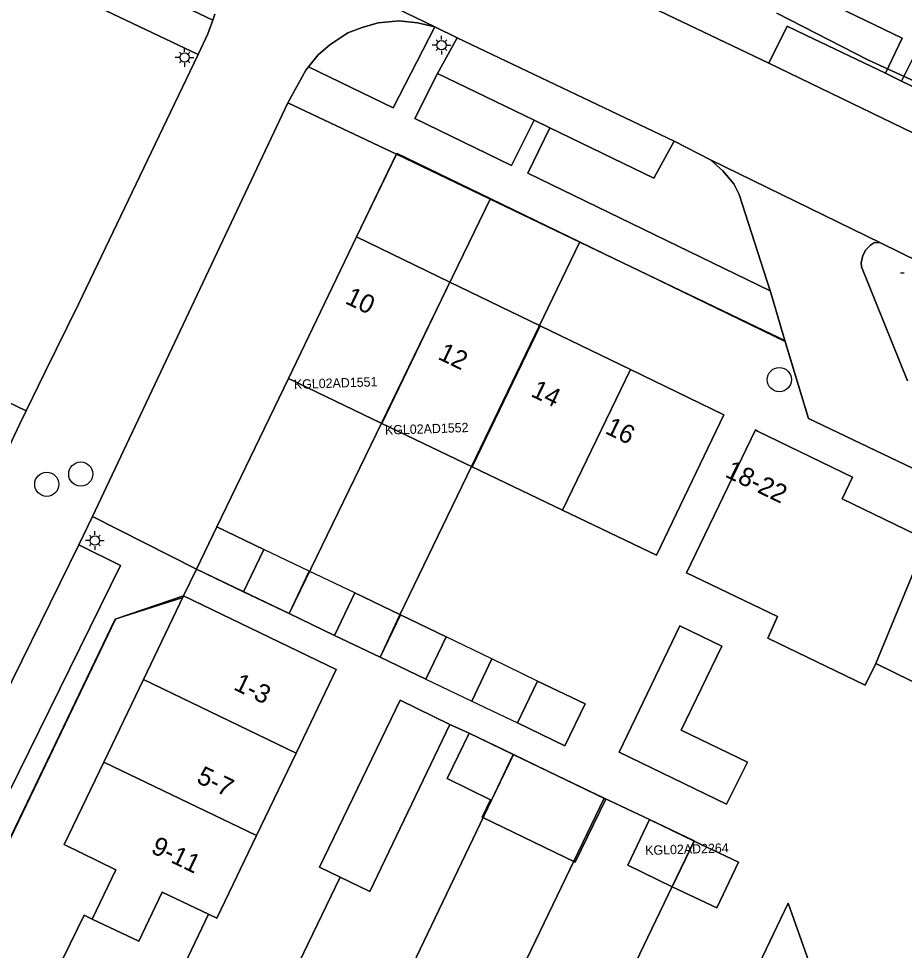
# Model space of a CAD drawing. Extents: x 124901 to 125496, y 515369 to 515789.
# Drawn here: x 125275.6 to 125323.3, y 515560.1 to 515610.2 of the extents above; entities that cross this region are included whole.
import ezdxf

# ---------------------------------------------------------------- set-up
doc = ezdxf.new("R2010")
doc.units = 0
for name, color, linetype in [('Gebouw', 7, 'Continuous'), ('Lichtmast', 7, 'Continuous'), ('Luifel', 7, 'Continuous'), ('Onbegroeid terrein', 7, 'Continuous'), ('Parkeren', 7, 'Continuous'), ('Perceelnummers', 7, 'Continuous'), ('Perceelsgrenzen', 7, 'Continuous'), ('Putten', 7, 'Continuous'), ('Teksten', 7, 'Continuous'), ('Vegetatie', 7, 'Continuous'), ('Voetpad', 7, 'Continuous'), ('Wegen lokale weg', 7, 'Continuous')]:
    doc.layers.add(name, color=color, linetype=linetype)

msp = doc.modelspace()

# ---------------------------------------------------------------- linework, layer by layer
at = {"layer": 'Gebouw'}
for points in [[(125295.168, 515588.428), (125298.838, 515596.016), (125293.8, 515598.46), (125290.142, 515590.841)], [(125295.168, 515588.428), (125300.031, 515586.093), (125303.696, 515593.673), (125298.838, 515596.016)], [(125308.551, 515591.325), (125303.696, 515593.673), (125300.031, 515586.093), (125304.892, 515583.759)], [(125304.892, 515583.759), (125309.95, 515581.33), (125313.58, 515588.89), (125308.551, 515591.325)], [(125316.47, 515578.03), (125315.95, 515576.86), (125321.2, 515574.34), (125321.76, 515575.5), (125324.52, 515582.16), (125319.95, 515584.37), (125320.51, 515585.54), (125315.398, 515588.013), (125315.28, 515588.07), (125311.57, 515580.39)], [(125333.89, 515576.81), (125331.84, 515579.07), (125331.29, 515578.56), (125329.93, 515580.1), (125330.28, 515580.82), (125329.75, 515581.076), (125325.08, 515583.33), (125324.52, 515582.16), (125321.76, 515575.5), (125326.6, 515573.13), (125326.65, 515573.22), (125327.54, 515572.32), (125327.44, 515572.29), (125329.21, 515567.16), (125336.13, 515569.19), (125337.37, 515569.62), (125335.46, 515575.07), (125334.75, 515574.83), (125333.33, 515576.31)], [(125288.82, 515581.64), (125286.29, 515582.86), (125285.19, 515580.58), (125287.73, 515579.36)], [(125296.17, 515578.12), (125293.71, 515579.3), (125292.62, 515577.02), (125295.08, 515575.845)], [(125284.5, 515579.14), (125282.34, 515574.64), (125290.554, 515570.687), (125292.71, 515575.18)], [(125295.08, 515575.845), (125297.54, 515574.67), (125298.63, 515576.94), (125296.17, 515578.12)], [(125307.95, 515570.73), (125313.73, 515567.94), (125314.85, 515570.19), (125311.29, 515571.92), (125313.48, 515576.44), (125311.21, 515577.53)], [(125280.2, 515570.2), (125288.422, 515566.243), (125290.554, 515570.687), (125282.34, 515574.64)], [(125302.47, 515572.31), (125305.03, 515571.08), (125306.11, 515573.34), (125303.56, 515574.56)], [(125296.16, 515573.54), (125291.82, 515564.55), (125294.52, 515563.24), (125298.84, 515572.23)], [(125299.87, 515571.76), (125298.69, 515569.31), (125301.029, 515568.177), (125301.075, 515568.155), (125302.25, 515570.61)], [(125280.85, 515564.41), (125279.58, 515561.75), (125282.085, 515560.559), (125283.344, 515563.207), (125285.845, 515562.018), (125286.29, 515561.8), (125288.422, 515566.243), (125280.2, 515570.2), (125278.06, 515565.76)], [(125304.63, 515569.46), (125302.25, 515570.61), (125301.075, 515568.155), (125301.029, 515568.177), (125300.577, 515567.245), (125305.584, 515564.821), (125307.222, 515568.205)], [(125311.98, 515565.95), (125309.58, 515567.11), (125308.41, 515564.65), (125310.8, 515563.49)], [(125311.98, 515565.95), (125310.8, 515563.49), (125313.2, 515562.35), (125314.38, 515564.81)], [(125287.06, 515558.14), (125284.57, 515559.34), (125285.845, 515562.018), (125283.344, 515563.207), (125282.085, 515560.559), (125279.58, 515561.75), (125279.14, 515561.97), (125276.89, 515557.33), (125285.12, 515553.38), (125287.283, 515552.328), (125290.37, 515558.01), (125287.62, 515559.32)]]:
    msp.add_lwpolyline(points, close=True, dxfattribs=at)
at = {"layer": 'Lichtmast'}
for p, q in [((125298.379, 515609.075), (125298.379, 515609.275)), ((125298.079, 515608.776), (125297.879, 515608.775)), ((125298.167, 515608.987), (125298.097, 515609.058)), ((125298.591, 515608.987), (125298.662, 515609.059)), ((125298.679, 515608.775), (125298.879, 515608.775)), ((125284.34, 515608.33), (125284.27, 515608.401)), ((125284.552, 515608.418), (125284.552, 515608.618)), ((125284.764, 515608.33), (125284.835, 515608.402)), ((125298.167, 515608.563), (125298.095, 515608.492)), ((125298.379, 515608.475), (125298.379, 515608.275)), ((125298.591, 515608.563), (125298.661, 515608.492)), ((125284.252, 515608.119), (125284.052, 515608.118)), ((125284.34, 515607.906), (125284.268, 515607.835)), ((125284.552, 515607.818), (125284.552, 515607.618)), ((125284.764, 515607.906), (125284.834, 515607.835)), ((125284.852, 515608.118), (125285.052, 515608.118)), ((125323.296, 515596.502), (125323.096, 515596.501)), ((125279.508, 515582.332), (125279.438, 515582.403)), ((125279.72, 515582.42), (125279.72, 515582.62)), ((125279.932, 515582.332), (125280.003, 515582.404)), ((125279.42, 515582.121), (125279.22, 515582.12)), ((125279.508, 515581.908), (125279.436, 515581.837)), ((125279.72, 515581.82), (125279.72, 515581.62)), ((125279.932, 515581.908), (125280.002, 515581.837)), ((125280.02, 515582.12), (125280.22, 515582.12))]:
    msp.add_line(p, q, dxfattribs=at)
for centre in [(125298.379, 515608.775), (125284.552, 515608.118), (125279.72, 515582.12)]:
    msp.add_circle(centre, 0.25, dxfattribs=at)
at = {"layer": 'Luifel'}
for points in [[(125291.265, 515580.47), (125288.82, 515581.64), (125287.73, 515579.36), (125290.175, 515578.19)], [(125293.71, 515579.3), (125291.265, 515580.47), (125290.175, 515578.19), (125292.62, 515577.02)], [(125301.095, 515575.75), (125298.63, 515576.94), (125297.54, 515574.67), (125300.013, 515573.486)], [(125301.095, 515575.75), (125300.013, 515573.486), (125302.47, 515572.31), (125303.56, 515574.56)]]:
    msp.add_lwpolyline(points, close=True, dxfattribs=at)
at = {"layer": 'Onbegroeid terrein'}
for points in [[(125330.544, 515582.774), (125318.137, 515588.683), (125317.216, 515591.753), (125316.876, 515592.885), (125315.774, 515593.414), (125295.951, 515602.921), (125293.8, 515598.46), (125298.838, 515596.016), (125303.696, 515593.673), (125308.551, 515591.325), (125313.58, 515588.89), (125309.95, 515581.33), (125304.892, 515583.759), (125300.031, 515586.093), (125295.168, 515588.428), (125290.142, 515590.841), (125286.29, 515582.86), (125288.82, 515581.64), (125287.73, 515579.36), (125285.19, 515580.58), (125284.5, 515579.14), (125292.71, 515575.18), (125290.554, 515570.687), (125288.422, 515566.243), (125286.29, 515561.8), (125285.845, 515562.018), (125284.57, 515559.34)], [(125326.6, 515573.13), (125321.76, 515575.5), (125321.2, 515574.34), (125315.95, 515576.86), (125316.47, 515578.03), (125311.57, 515580.39), (125315.28, 515588.07), (125315.398, 515588.013), (125320.51, 515585.54), (125319.95, 515584.37), (125324.52, 515582.16)], [(125310.145, 515548.172), (125317.043, 515562.608), (125322.839, 515546.242)]]:
    msp.add_lwpolyline(points, dxfattribs=at)
for points in [[(125297.54, 515574.67), (125295.08, 515575.845), (125292.62, 515577.02), (125293.71, 515579.3), (125296.17, 515578.12), (125298.63, 515576.94)], [(125286.39, 515550.48), (125287.283, 515552.328), (125285.12, 515553.38), (125276.89, 515557.33), (125279.14, 515561.97), (125279.58, 515561.75), (125280.85, 515564.41), (125278.06, 515565.76), (125280.2, 515570.2), (125282.34, 515574.64), (125284.5, 515579.14), (125280.805, 515577.895), (125271.575, 515558.685), (125276.419, 515556.359), (125284.626, 515552.418), (125284.179, 515551.548), (125285.039, 515551.133)], [(125313.73, 515567.94), (125307.95, 515570.73), (125311.21, 515577.53), (125313.48, 515576.44), (125311.29, 515571.92), (125314.85, 515570.19)], [(125305.03, 515571.08), (125302.47, 515572.31), (125303.56, 515574.56), (125306.11, 515573.34)], [(125291.82, 515564.55), (125296.16, 515573.54), (125298.84, 515572.23), (125294.52, 515563.24)], [(125302.25, 515570.61), (125304.63, 515569.46), (125307.222, 515568.205), (125305.584, 515564.821), (125300.577, 515567.245), (125301.029, 515568.177), (125298.69, 515569.31), (125299.87, 515571.76)], [(125311.98, 515565.95), (125314.38, 515564.81), (125313.2, 515562.35), (125310.8, 515563.49), (125308.41, 515564.65), (125309.58, 515567.11)]]:
    msp.add_lwpolyline(points, close=True, dxfattribs=at)
at = {"layer": 'Parkeren'}
for points in [[(125336.519, 515597.882), (125337.438, 515599.997), (125330.856, 515603.155), (125323.154, 515606.845), (125322.28, 515607.264), (125317.991, 515609.319), (125316.985, 515609.801), (125315.999, 515607.807)], [(125298.174, 515607.247), (125303.365, 515604.735), (125304.21, 515604.326), (125309.815, 515601.613), (125310.904, 515603.606), (125299.229, 515609.17)], [(125285.19, 515580.58), (125286.29, 515582.86), (125290.142, 515590.841), (125293.8, 515598.46), (125295.951, 515602.921), (125290.113, 515605.683), (125279.601, 515583.409)], [(125270.654, 515565.248), (125272.897, 515564.143), (125281.094, 515580.783), (125278.852, 515581.888)]]:
    msp.add_lwpolyline(points, close=True, dxfattribs=at)
at = {"layer": 'Perceelsgrenzen'}
for points in [[(125316.445, 515610.498), (125321.38, 515607.963), (125324.515, 515606.531), (125328.594, 515604.73), (125332.608, 515602.764), (125336.73, 515600.825), (125340.526, 515598.575), (125345.025, 515596.601), (125349.739, 515594.219), (125350.982, 515593.372), (125351.229, 515592.881), (125352.068, 515590.151), (125423.088, 515612.915)], [(125339.28, 515450.017), (125345.37, 515463.116), (125354.147, 515481.936), (125361.451, 515496.989), (125370.2, 515515.457), (125374.833, 515525.657), (125373.39, 515529.447), (125367.282, 515546.531), (125359.632, 515568.992), (125354.844, 515582.98), (125352.068, 515590.151), (125351.229, 515592.881), (125350.982, 515593.372), (125349.739, 515594.219), (125345.025, 515596.601), (125340.526, 515598.575), (125336.73, 515600.825), (125332.608, 515602.764), (125328.594, 515604.73), (125324.515, 515606.531), (125321.38, 515607.963), (125316.445, 515610.498)], [(125271.62, 515558.71), (125280.85, 515577.9), (125284.46, 515579.06), (125285.19, 515580.58), (125290.142, 515590.841), (125293.8, 515598.46), (125295.97, 515602.96), (125301.013, 515600.518), (125305.831, 515598.186), (125316.893, 515592.83), (125318.137, 515588.683), (125334.482, 515580.899), (125336.39, 515575.4), (125352.406, 515529.691)], [(125271.62, 515558.71), (125280.85, 515577.9), (125284.46, 515579.06), (125285.19, 515580.58), (125290.175, 515578.191), (125292.62, 515577.02), (125295.08, 515575.85), (125296.14, 515578.13), (125299.998, 515586.108), (125305.831, 515598.186), (125316.893, 515592.83), (125318.137, 515588.683), (125334.482, 515580.899), (125336.39, 515575.4), (125352.406, 515529.691)], [(125304.704, 515550.804), (125310.802, 515563.5), (125311.982, 515565.96), (125309.58, 515567.11), (125307.148, 515568.264), (125304.63, 515569.46), (125302.26, 515570.61), (125299.87, 515571.76), (125298.84, 515572.23), (125294.52, 515563.24), (125292.924, 515564.014), (125287.283, 515552.328)]]:
    msp.add_lwpolyline(points, dxfattribs=at)
for points in [[(125290.175, 515578.191), (125285.19, 515580.58), (125290.142, 515590.841), (125293.8, 515598.46), (125295.97, 515602.96), (125301.013, 515600.518)], [(125290.175, 515578.191), (125301.013, 515600.518), (125305.831, 515598.186), (125299.998, 515586.108), (125296.14, 515578.13), (125295.08, 515575.85), (125292.62, 515577.02)], [(125294.52, 515563.24), (125298.84, 515572.23), (125299.87, 515571.76), (125302.26, 515570.61), (125301.08, 515568.15), (125295.01, 515555.48), (125290.282, 515545.735), (125285.26, 515548.14), (125286.81, 515551.36), (125287.283, 515552.328), (125292.924, 515564.014)], [(125307.148, 515568.264), (125295.165, 515543.397), (125290.282, 515545.735), (125295.01, 515555.48), (125301.08, 515568.15), (125302.26, 515570.61), (125304.63, 515569.46)], [(125310.802, 515563.5), (125304.704, 515550.804), (125300.051, 515541.058), (125300.036, 515541.065), (125295.165, 515543.397), (125307.148, 515568.264), (125309.58, 515567.11), (125311.982, 515565.96)]]:
    msp.add_lwpolyline(points, close=True, dxfattribs=at)
at = {"layer": 'Putten'}
for centre in [(125316.57, 515590.78), (125278.96, 515585.7), (125277.13, 515585.15)]:
    msp.add_circle(centre, 0.65, dxfattribs=at)
at = {"layer": 'Vegetatie'}
for points in [[(125285.276, 515608.284), (125267.572, 515616.685), (125258.97, 515620.824), (125251.032, 515618.147), (125257.926, 515597.812), (125276.027, 515589.095), (125276.687, 515590.464), (125277.057, 515591.232), (125278.845, 515594.837), (125284.016, 515605.621)], [(125317.991, 515609.319), (125322.28, 515607.264), (125323.183, 515609.153), (125308.913, 515616.039), (125307.036, 515612.117), (125307.775, 515611.76), (125315.999, 515607.807), (125316.985, 515609.801)], [(125298.023, 515609.767), (125297.091, 515609.986), (125296.099, 515610.094), (125294.978, 515609.972), (125294.11, 515609.731), (125293.345, 515609.441), (125292.363, 515608.798), (125291.737, 515608.252), (125291.219, 515607.611), (125295.774, 515605.403)], [(125338.322, 515601.888), (125324.098, 515608.743), (125323.154, 515606.845), (125330.856, 515603.155), (125337.438, 515599.997)], [(125303.365, 515604.735), (125298.174, 515607.247), (125296.947, 515604.834), (125302.15, 515602.311)], [(125312.857, 515602.604), (125310.904, 515603.606), (125309.815, 515601.613), (125304.21, 515604.326), (125303.027, 515601.886), (125316.071, 515595.562), (125314.405, 515600.741), (125314.125, 515601.31), (125313.525, 515602.02)], [(125309.73, 515548.38), (125306.15, 515540.95), (125305.731, 515540.083), (125322.839, 515546.242), (125317.043, 515562.608), (125310.145, 515548.172)]]:
    msp.add_lwpolyline(points, close=True, dxfattribs=at)
for points in [[(125270.226, 515617.679), (125286.07, 515610.129), (125286.186, 515610.445)], [(125324.142, 515597.092), (125322.01, 515598.138), (125321.7, 515598.157), (125321.476, 515598.014), (125321.225, 515597.757), (125321.067, 515597.461), (125320.971, 515597.062), (125320.995, 515596.842), (125323.481, 515590.712)]]:
    msp.add_lwpolyline(points, dxfattribs=at)
at = {"layer": 'Voetpad'}
for points in [[(125267.572, 515616.685), (125285.276, 515608.284), (125285.796, 515609.382), (125286.07, 515610.129), (125270.226, 515617.679), (125258.482, 515623.101), (125258.305, 515623.191), (125258.069, 515623.11), (125257.208, 515625.5), (125253.929, 515624.385), (125251.658, 515623.614), (125250.355, 515623.169), (125250.096, 515623.081)], [(125308.913, 515616.039), (125323.183, 515609.153), (125322.28, 515607.264), (125323.154, 515606.845), (125324.098, 515608.743), (125338.322, 515601.888), (125341.317, 515600.419), (125346.692, 515597.835), (125346.892, 515600.023), (125328.714, 515608.752), (125306.97, 515619.275)]]:
    msp.add_lwpolyline(points, dxfattribs=at)
for points in [[(125276.027, 515589.095), (125257.926, 515597.812), (125251.032, 515618.147), (125247.457, 515616.747), (125249.51, 515610.836), (125250.386, 515611.137), (125253.666, 515601.838), (125255.656, 515596.105), (125270.445, 515588.933), (125262.007, 515571.503), (125259.612, 515570.665), (125261.521, 515565.017), (125261.587, 515564.823), (125262.975, 515565.287), (125264.531, 515568.551), (125263.765, 515568.986), (125263.296, 515570.4), (125271.75, 515588.141), (125274.846, 515586.646), (125275.671, 515588.358)], [(125316.071, 515595.562), (125303.027, 515601.886), (125304.21, 515604.326), (125303.365, 515604.735), (125302.15, 515602.311), (125296.947, 515604.834), (125298.174, 515607.247), (125299.229, 515609.17), (125298.023, 515609.767), (125295.774, 515605.403), (125291.219, 515607.611), (125291.07, 515607.426), (125290.113, 515605.683), (125295.951, 515602.921), (125315.774, 515593.414), (125316.876, 515592.885), (125316.106, 515595.454)], [(125274.205, 515551.799), (125276.419, 515556.359), (125271.575, 515558.685), (125280.805, 515577.895), (125284.5, 515579.14), (125285.19, 515580.58), (125279.601, 515583.409), (125278.852, 515581.888), (125281.094, 515580.783), (125272.897, 515564.143), (125270.654, 515565.248), (125268.208, 515560.282), (125267.588, 515558.774), (125267.388, 515558.194), (125267.376, 515557.475), (125267.445, 515556.933), (125267.718, 515556.078), (125267.976, 515555.502), (125268.369, 515554.97), (125268.71, 515554.561), (125269.911, 515553.883)]]:
    msp.add_lwpolyline(points, close=True, dxfattribs=at)
at = {"layer": 'Wegen lokale weg'}
for points in [[(125270.654, 515565.248), (125278.852, 515581.888), (125279.601, 515583.409), (125290.113, 515605.683), (125291.07, 515607.426), (125291.219, 515607.611), (125291.737, 515608.252), (125292.363, 515608.798), (125293.345, 515609.441), (125294.11, 515609.731), (125294.978, 515609.972), (125296.099, 515610.094), (125297.091, 515609.986), (125298.023, 515609.767), (125290.73, 515613.306)], [(125290.73, 515613.306), (125298.023, 515609.767), (125299.229, 515609.17), (125310.904, 515603.606), (125312.857, 515602.604), (125322.01, 515598.138), (125324.142, 515597.092), (125332.396, 515593.175), (125338.677, 515590.212), (125341.491, 515596.112), (125340.291, 515596.43), (125339.465, 515596.749), (125336.519, 515597.882), (125315.999, 515607.807), (125307.775, 515611.76)], [(125286.186, 515610.445), (125286.07, 515610.129), (125285.796, 515609.382), (125285.276, 515608.284), (125284.016, 515605.621), (125278.845, 515594.837), (125277.057, 515591.232), (125276.687, 515590.464), (125276.027, 515589.095), (125275.671, 515588.358), (125274.846, 515586.646)], [(125323.481, 515590.712), (125320.995, 515596.842), (125320.971, 515597.062), (125321.067, 515597.461), (125321.225, 515597.757), (125321.476, 515598.014), (125321.7, 515598.157), (125322.01, 515598.138), (125312.857, 515602.604), (125313.525, 515602.02), (125314.125, 515601.31), (125314.405, 515600.741), (125316.071, 515595.562), (125316.106, 515595.454), (125316.876, 515592.885), (125317.216, 515591.753), (125318.137, 515588.683), (125330.544, 515582.774)]]:
    msp.add_lwpolyline(points, dxfattribs=at)

# ---------------------------------------------------------------- texts
at = {"layer": 'Perceelnummers'}
for s, rotation, p in [('KGL02AD1551', 1.8314, (125290.444, 515590.277)), ('KGL02AD1552', 1.8315, (125295.346, 515587.815)), ('KGL02AD2264', 1.8317, (125309.356, 515565.196))]:
    msp.add_text(s, height=0.5, rotation=rotation, dxfattribs=at).set_placement(p)
at = {"layer": 'Teksten'}
for s, rotation, p in [('10', 334.4, (125293.138, 515594.909)), ('12', 334.3, (125298.138, 515591.911)), ('14', 334.2, (125303.138, 515589.913)), ('16', 334.2, (125307.138, 515587.913)), ('18-22', 334.2, (125313.594, 515585.58)), ('1-3', 334.3, (125287.135, 515574.128)), ('5-7', 334.4, (125285.135, 515569.125)), ('9-11', 334.3, (125282.684, 515565.344))]:
    msp.add_text(s, height=1, rotation=rotation, dxfattribs=at).set_placement(p)

doc.saveas('drawing.dxf')
